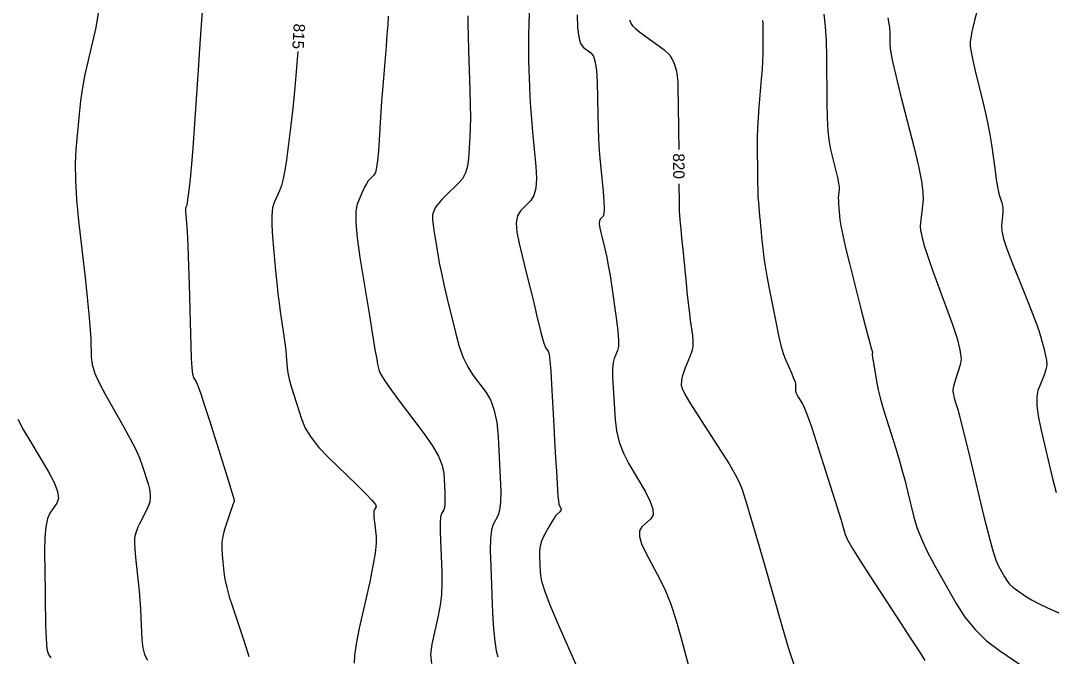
# Model space of a CAD drawing. Extents: x 2082232 to 2083549, y 592624 to 593832.
# Drawn here: x 2083189.3 to 2083252.5, y 593199.5 to 593238.4 of the extents above; entities that cross this region are included whole.
import ezdxf

# ---------------------------------------------------------------- set-up
doc = ezdxf.new("R2010")
doc.units = 0
doc.layers.add('DT_X_Contour_Major', color=7, linetype='Continuous')
doc.layers.add('DT_X_Contour_Minor', color=7, linetype='Continuous')

msp = doc.modelspace()

# ---------------------------------------------------------------- linework, layer by layer
at = {"layer": 'DT_X_Contour_Major'}
for points in [[(2083226.617, 593238.491), (2083226.718, 593238.247), (2083226.802, 593238.13), (2083226.981, 593237.961), (2083227.253, 593237.741), (2083227.619, 593237.468), (2083228.719, 593236.673), (2083229.082, 593236.327), (2083229.345, 593235.883), (2083229.508, 593235.343), (2083229.571, 593234.706), (2083229.606, 593232.879), (2083229.618, 593232.191), (2083229.628, 593231.497), (2083229.635, 593230.798), (2083229.636, 593230.546)], [(2083206.282, 593236.558), (2083206.245, 593236.066), (2083206.103, 593234.359), (2083206.046, 593233.714), (2083205.98, 593233.059), (2083205.905, 593232.395), (2083205.822, 593231.722), (2083205.588, 593229.913), (2083205.496, 593229.286), (2083205.395, 593228.761), (2083205.285, 593228.339), (2083205.167, 593228.02), (2083204.84, 593227.305), (2083204.741, 593226.973), (2083204.691, 593226.513), (2083204.689, 593225.925), (2083204.735, 593225.208), (2083204.923, 593223.126), (2083204.993, 593222.385), (2083205.063, 593221.724), (2083205.133, 593221.143), (2083205.203, 593220.642), (2083205.388, 593219.412), (2083205.451, 593218.973), (2083205.503, 593218.58), (2083205.544, 593218.233), (2083205.572, 593217.931), (2083205.633, 593217.187), (2083205.676, 593216.874), (2083205.757, 593216.492), (2083205.876, 593216.042), (2083206.035, 593215.523), (2083206.509, 593214.049), (2083206.746, 593213.487), (2083207.099, 593212.909), (2083207.57, 593212.312), (2083208.159, 593211.699), (2083209.884, 593210.04), (2083210.445, 593209.488), (2083210.833, 593209.077), (2083211.05, 593208.806), (2083211.094, 593208.676), (2083210.981, 593208.515), (2083210.95, 593208.421), (2083210.939, 593208.261), (2083210.948, 593208.032), (2083210.978, 593207.737), (2083211.086, 593206.86), (2083211.092, 593206.439), (2083211.028, 593205.834), (2083210.894, 593205.045), (2083210.691, 593204.071), (2083210.057, 593201.228), (2083209.864, 593200.28), (2083209.76, 593199.566), (2083209.746, 593199.088)], [(2083229.647, 593228.446), (2083229.648, 593228.204), (2083229.653, 593227.569), (2083229.659, 593227.083), (2083229.667, 593226.743), (2083229.677, 593226.552), (2083229.705, 593226.238), (2083229.724, 593226.037), (2083229.76, 593225.67), (2083229.813, 593225.137), (2083229.882, 593224.439), (2083230.089, 593222.355), (2083230.163, 593221.627), (2083230.23, 593221.008), (2083230.29, 593220.496), (2083230.344, 593220.092), (2083230.478, 593219.159), (2083230.507, 593218.818), (2083230.495, 593218.497), (2083230.442, 593218.195), (2083230.347, 593217.912), (2083230.04, 593217.184), (2083229.939, 593216.93), (2083229.864, 593216.718), (2083229.817, 593216.545), (2083229.797, 593216.413), (2083229.78, 593216.114), (2083229.841, 593215.914), (2083230.036, 593215.536), (2083230.364, 593214.981), (2083230.828, 593214.248), (2083232.241, 593212.058), (2083232.719, 593211.296), (2083233.092, 593210.654), (2083233.359, 593210.131), (2083233.521, 593209.728), (2083233.814, 593208.811), (2083233.962, 593208.328), (2083234.187, 593207.566), (2083234.488, 593206.525), (2083234.866, 593205.205), (2083235.976, 593201.314), (2083236.37, 593199.992), (2083236.717, 593198.947)]]:
    msp.add_lwpolyline(points, dxfattribs=at)
at = {"layer": 'DT_X_Contour_Minor'}
for points in [[(2083220.503, 593239.521), (2083220.456, 593238.397), (2083220.428, 593237.428), (2083220.419, 593236.614), (2083220.43, 593235.955), (2083220.482, 593234.403), (2083220.509, 593233.794), (2083220.55, 593233.13), (2083220.605, 593232.412), (2083220.675, 593231.639), (2083220.879, 593229.505), (2083220.917, 593228.775), (2083220.877, 593228.185), (2083220.759, 593227.736), (2083220.563, 593227.427), (2083219.938, 593226.792), (2083219.756, 593226.488), (2083219.681, 593226.055), (2083219.711, 593225.491), (2083219.846, 593224.798), (2083220.35, 593222.775), (2083220.527, 593222.06), (2083220.683, 593221.432), (2083220.816, 593220.892), (2083220.927, 593220.438), (2083221.193, 593219.344), (2083221.287, 593218.977), (2083221.369, 593218.694), (2083221.44, 593218.497), (2083221.498, 593218.384), (2083221.639, 593218.198), (2083221.691, 593218.018), (2083221.743, 593217.618), (2083221.794, 593216.999), (2083221.844, 593216.159), (2083221.978, 593213.628), (2083222.026, 593212.743), (2083222.067, 593211.987), (2083222.103, 593211.361), (2083222.134, 593210.863), (2083222.206, 593209.709), (2083222.234, 593209.323), (2083222.263, 593209.032), (2083222.294, 593208.835), (2083222.326, 593208.733), (2083222.412, 593208.586), (2083222.432, 593208.531), (2083222.427, 593208.474), (2083222.397, 593208.416), (2083222.342, 593208.358), (2083222.164, 593208.2), (2083222.088, 593208.115), (2083221.991, 593207.978), (2083221.876, 593207.79), (2083221.741, 593207.551), (2083221.354, 593206.844), (2083221.229, 593206.567), (2083221.144, 593206.268), (2083221.099, 593205.946), (2083221.094, 593205.602), (2083221.134, 593204.652), (2083221.211, 593204.195), (2083221.412, 593203.536), (2083221.737, 593202.676), (2083222.186, 593201.613), (2083223.549, 593198.51)], [(2083194.058, 593238.894), (2083193.914, 593238.036), (2083193.409, 593235.932), (2083193.234, 593235.14), (2083193.088, 593234.342), (2083192.971, 593233.538), (2083192.883, 593232.728), (2083192.687, 593230.56), (2083192.643, 593229.677), (2083192.655, 593228.655), (2083192.724, 593227.493), (2083192.851, 593226.192), (2083193.264, 593222.538), (2083193.401, 593221.286), (2083193.502, 593220.272), (2083193.567, 593219.496), (2083193.595, 593218.958), (2083193.622, 593217.84), (2083193.685, 593217.38), (2083193.851, 593216.84), (2083194.121, 593216.22), (2083194.494, 593215.518), (2083195.629, 593213.541), (2083196.018, 593212.839), (2083196.335, 593212.216), (2083196.58, 593211.671), (2083196.752, 593211.205), (2083197.113, 593210.068), (2083197.214, 593209.66), (2083197.245, 593209.286), (2083197.207, 593208.949), (2083197.099, 593208.646), (2083196.718, 593207.887), (2083196.589, 593207.626), (2083196.488, 593207.413), (2083196.415, 593207.248), (2083196.371, 593207.13), (2083196.29, 593206.879), (2083196.271, 593206.726), (2083196.273, 593206.457), (2083196.298, 593206.07), (2083196.345, 593205.566), (2083196.5, 593204.065), (2083196.554, 593203.508), (2083196.6, 593202.961), (2083196.637, 593202.427), (2083196.667, 593201.903), (2083196.733, 593200.521), (2083196.787, 593200.037), (2083196.898, 593199.62), (2083197.067, 593199.271)], [(2083200.413, 593239.001), (2083200.341, 593237.916), (2083200.26, 593236.727), (2083200.173, 593235.433), (2083199.929, 593231.842), (2083199.844, 593230.626), (2083199.772, 593229.672), (2083199.714, 593228.981), (2083199.668, 593228.551), (2083199.565, 593227.754), (2083199.53, 593227.489), (2083199.5, 593227.289), (2083199.475, 593227.156), (2083199.457, 593227.089), (2083199.415, 593226.998), (2083199.404, 593226.944), (2083199.401, 593226.85), (2083199.406, 593226.717), (2083199.419, 593226.543), (2083199.466, 593226.027), (2083199.483, 593225.797), (2083199.501, 593225.497), (2083199.52, 593225.125), (2083199.538, 593224.681), (2083199.589, 593223.403), (2083199.608, 593222.878), (2083199.628, 593222.262), (2083199.648, 593221.554), (2083199.669, 593220.754), (2083199.724, 593218.501), (2083199.75, 593217.747), (2083199.788, 593217.176), (2083199.837, 593216.788), (2083199.897, 593216.582), (2083200.072, 593216.277), (2083200.172, 593216.045), (2083200.338, 593215.581), (2083200.57, 593214.884), (2083200.87, 593213.954), (2083201.758, 593211.163), (2083202.047, 593210.243), (2083202.248, 593209.575), (2083202.362, 593209.159), (2083202.387, 593208.996), (2083202.337, 593208.897), (2083202.307, 593208.821), (2083202.254, 593208.669), (2083202.177, 593208.44), (2083202.078, 593208.134), (2083201.781, 593207.216), (2083201.689, 593206.865), (2083201.635, 593206.501), (2083201.619, 593206.124), (2083201.641, 593205.733), (2083201.75, 593204.674), (2083201.815, 593204.241), (2083201.927, 593203.734), (2083202.087, 593203.154), (2083202.295, 593202.501), (2083202.912, 593200.663), (2083203.121, 593200.027), (2083203.287, 593199.499)], [(2083211.83, 593238.73), (2083211.796, 593238.186), (2083211.751, 593237.567), (2083211.696, 593236.875), (2083211.535, 593234.929), (2083211.477, 593234.21), (2083211.424, 593233.512), (2083211.376, 593232.835), (2083211.333, 593232.18), (2083211.226, 593230.459), (2083211.178, 593229.883), (2083211.118, 593229.445), (2083211.043, 593229.146), (2083210.955, 593228.985), (2083210.702, 593228.742), (2083210.603, 593228.625), (2083210.496, 593228.459), (2083210.381, 593228.242), (2083210.258, 593227.975), (2083209.92, 593227.197), (2083209.836, 593226.775), (2083209.837, 593226.092), (2083209.925, 593225.149), (2083210.098, 593223.945), (2083210.674, 593220.386), (2083210.867, 593219.199), (2083211.016, 593218.308), (2083211.121, 593217.712), (2083211.18, 593217.411), (2083211.28, 593217.002), (2083211.384, 593216.773), (2083211.623, 593216.391), (2083211.996, 593215.856), (2083212.502, 593215.169), (2083214.033, 593213.134), (2083214.538, 593212.411), (2083214.905, 593211.769), (2083215.135, 593211.208), (2083215.227, 593210.728), (2083215.289, 593209.555), (2083215.303, 593209.158), (2083215.297, 593208.846), (2083215.272, 593208.619), (2083215.227, 593208.477), (2083215.082, 593208.211), (2083215.038, 593208.035), (2083215.015, 593207.707), (2083215.013, 593207.226), (2083215.032, 593206.592), (2083215.111, 593204.698), (2083215.119, 593203.996), (2083215.084, 593203.309), (2083215.005, 593202.639), (2083214.882, 593201.984), (2083214.497, 593200.258), (2083214.421, 593199.64), (2083214.48, 593199.078)], [(2083216.704, 593238.738), (2083216.707, 593238.198), (2083216.722, 593237.5), (2083216.747, 593236.646), (2083216.832, 593234.158), (2083216.856, 593233.28), (2083216.864, 593232.512), (2083216.857, 593231.854), (2083216.834, 593231.307), (2083216.752, 593229.993), (2083216.689, 593229.528), (2083216.564, 593229.118), (2083216.375, 593228.763), (2083216.124, 593228.463), (2083215.369, 593227.737), (2083215.116, 593227.485), (2083214.921, 593227.274), (2083214.785, 593227.104), (2083214.708, 593226.975), (2083214.582, 593226.684), (2083214.551, 593226.527), (2083214.551, 593226.272), (2083214.584, 593225.921), (2083214.649, 593225.471), (2083214.863, 593224.144), (2083214.959, 593223.605), (2083215.085, 593222.982), (2083215.242, 593222.276), (2083215.429, 593221.487), (2083215.969, 593219.272), (2083216.185, 593218.493), (2083216.429, 593217.817), (2083216.701, 593217.245), (2083217, 593216.777), (2083217.836, 593215.666), (2083218.116, 593215.184), (2083218.33, 593214.572), (2083218.479, 593213.829), (2083218.562, 593212.957), (2083218.694, 593210.456), (2083218.723, 593209.609), (2083218.71, 593208.943), (2083218.656, 593208.458), (2083218.561, 593208.155), (2083218.251, 593207.588), (2083218.155, 593207.268), (2083218.099, 593206.733), (2083218.083, 593205.983), (2083218.108, 593205.018), (2083218.228, 593202.159), (2083218.281, 593201.187), (2083218.353, 593200.419), (2083218.442, 593199.853), (2083218.548, 593199.489)], [(2083223.407, 593238.794), (2083223.436, 593238.027), (2083223.507, 593237.442), (2083223.62, 593237.041), (2083223.775, 593236.822), (2083224.245, 593236.482), (2083224.402, 593236.276), (2083224.517, 593235.911), (2083224.593, 593235.388), (2083224.627, 593234.706), (2083224.667, 593232.678), (2083224.688, 593231.927), (2083224.721, 593231.196), (2083224.768, 593230.485), (2083224.826, 593229.793), (2083225, 593227.974), (2083225.049, 593227.368), (2083225.065, 593226.916), (2083225.048, 593226.618), (2083224.997, 593226.473), (2083224.819, 593226.292), (2083224.772, 593226.185), (2083224.765, 593226.001), (2083224.799, 593225.738), (2083224.873, 593225.398), (2083225.125, 593224.388), (2083225.221, 593223.962), (2083225.32, 593223.443), (2083225.423, 593222.829), (2083225.529, 593222.121), (2083225.817, 593220.108), (2083225.902, 593219.424), (2083225.941, 593218.884), (2083225.934, 593218.488), (2083225.88, 593218.235), (2083225.677, 593217.752), (2083225.615, 593217.503), (2083225.585, 593217.119), (2083225.585, 593216.601), (2083225.615, 593215.947), (2083225.736, 593214.024), (2083225.823, 593213.313), (2083225.993, 593212.621), (2083226.246, 593211.949), (2083226.582, 593211.296), (2083227.589, 593209.581), (2083227.893, 593208.995), (2083228.052, 593208.524), (2083228.064, 593208.169), (2083227.931, 593207.928), (2083227.38, 593207.44), (2083227.241, 593207.203), (2083227.235, 593206.858), (2083227.363, 593206.404), (2083227.625, 593205.842), (2083228.502, 593204.198), (2083228.828, 593203.517), (2083229.148, 593202.704), (2083229.463, 593201.761), (2083229.772, 593200.688), (2083230.589, 593197.65)], [(2083238.527, 593238.841), (2083238.617, 593238.079), (2083238.673, 593237.206), (2083238.695, 593236.223), (2083238.71, 593233.455), (2083238.729, 593232.489), (2083238.776, 593231.669), (2083238.851, 593230.994), (2083238.953, 593230.465), (2083239.263, 593229.247), (2083239.363, 593228.832), (2083239.43, 593228.499), (2083239.465, 593228.249), (2083239.467, 593228.082), (2083239.429, 593227.747), (2083239.419, 593227.603), (2083239.42, 593227.424), (2083239.43, 593227.208), (2083239.449, 593226.957), (2083239.514, 593226.24), (2083239.569, 593225.871), (2083239.686, 593225.302), (2083239.864, 593224.532), (2083240.105, 593223.563), (2083240.829, 593220.711), (2083241.069, 593219.767), (2083241.248, 593219.074), (2083241.364, 593218.633), (2083241.419, 593218.443), (2083241.482, 593218.27), (2083241.502, 593218.211), (2083241.515, 593218.163), (2083241.519, 593218.125), (2083241.516, 593218.098), (2083241.497, 593218.041), (2083241.499, 593217.976), (2083241.518, 593217.822), (2083241.555, 593217.58), (2083241.611, 593217.25), (2083241.781, 593216.25), (2083241.865, 593215.835), (2083241.987, 593215.338), (2083242.149, 593214.76), (2083242.349, 593214.1), (2083242.934, 593212.232), (2083243.144, 593211.545), (2083243.336, 593210.883), (2083243.508, 593210.246), (2083243.662, 593209.635), (2083244.046, 593208.039), (2083244.234, 593207.406), (2083244.509, 593206.704), (2083244.872, 593205.932), (2083245.322, 593205.09), (2083246.639, 593202.753), (2083247.176, 593201.915), (2083247.799, 593201.154), (2083248.509, 593200.47), (2083249.305, 593199.862), (2083251.541, 593198.345)], [(2083242.447, 593238.616), (2083242.548, 593238.03), (2083242.582, 593237.661), (2083242.586, 593236.964), (2083242.626, 593236.581), (2083242.745, 593235.952), (2083242.943, 593235.079), (2083243.219, 593233.962), (2083244.06, 593230.655), (2083244.331, 593229.527), (2083244.513, 593228.624), (2083244.607, 593227.945), (2083244.613, 593227.492), (2083244.51, 593226.581), (2083244.477, 593226.276), (2083244.455, 593226.043), (2083244.443, 593225.883), (2083244.442, 593225.795), (2083244.455, 593225.657), (2083244.465, 593225.586), (2083244.488, 593225.477), (2083244.522, 593225.329), (2083244.568, 593225.143), (2083244.707, 593224.595), (2083244.796, 593224.299), (2083244.957, 593223.821), (2083245.191, 593223.161), (2083245.498, 593222.32), (2083246.414, 593219.835), (2083246.701, 593218.981), (2083246.877, 593218.283), (2083246.942, 593217.741), (2083246.895, 593217.356), (2083246.62, 593216.535), (2083246.532, 593216.255), (2083246.473, 593216.032), (2083246.443, 593215.864), (2083246.443, 593215.752), (2083246.481, 593215.529), (2083246.499, 593215.437), (2083246.527, 593215.326), (2083246.563, 593215.197), (2083246.607, 593215.05), (2083246.738, 593214.633), (2083246.821, 593214.332), (2083246.97, 593213.739), (2083247.188, 593212.856), (2083247.472, 593211.681), (2083248.32, 593208.161), (2083248.615, 593206.976), (2083248.866, 593206.059), (2083249.071, 593205.412), (2083249.231, 593205.033), (2083249.597, 593204.383), (2083249.747, 593204.15), (2083249.92, 593203.938), (2083250.117, 593203.748), (2083250.339, 593203.579), (2083250.961, 593203.157), (2083251.259, 593202.977), (2083251.688, 593202.753), (2083252.246, 593202.485), (2083252.933, 593202.174)], [(2083247.945, 593239.144), (2083247.758, 593238.445), (2083247.636, 593237.951), (2083247.577, 593237.66), (2083247.506, 593237.156), (2083247.505, 593236.902), (2083247.555, 593236.518), (2083247.656, 593236.005), (2083247.808, 593235.362), (2083248.281, 593233.475), (2083248.447, 593232.781), (2083248.589, 593232.112), (2083248.708, 593231.47), (2083248.803, 593230.854), (2083249.025, 593229.245), (2083249.104, 593228.698), (2083249.176, 593228.261), (2083249.24, 593227.935), (2083249.296, 593227.719), (2083249.436, 593227.292), (2083249.479, 593227.123), (2083249.501, 593226.934), (2083249.505, 593226.726), (2083249.488, 593226.5), (2083249.418, 593225.87), (2083249.438, 593225.556), (2083249.551, 593225.087), (2083249.756, 593224.463), (2083250.054, 593223.683), (2083250.972, 593221.396), (2083251.283, 593220.611), (2083251.526, 593219.97), (2083251.702, 593219.474), (2083251.81, 593219.123), (2083252.008, 593218.379), (2083252.075, 593218.122), (2083252.124, 593217.911), (2083252.156, 593217.745), (2083252.171, 593217.625), (2083252.19, 593217.363), (2083252.182, 593217.241), (2083252.142, 593217.07), (2083252.07, 593216.85), (2083251.968, 593216.582), (2083251.652, 593215.8), (2083251.579, 593215.417), (2083251.594, 593214.854), (2083251.698, 593214.11), (2083251.891, 593213.187), (2083252.524, 593210.484), (2083252.767, 593209.554)], [(2083234.772, 593238.448), (2083234.782, 593238.278), (2083234.789, 593238.039), (2083234.793, 593237.731), (2083234.798, 593236.818), (2083234.793, 593236.438), (2083234.774, 593235.984), (2083234.741, 593235.455), (2083234.694, 593234.852), (2083234.551, 593233.145), (2083234.504, 593232.511), (2083234.472, 593231.891), (2083234.453, 593231.283), (2083234.449, 593230.688), (2083234.456, 593229.12), (2083234.462, 593228.566), (2083234.475, 593228.081), (2083234.494, 593227.664), (2083234.519, 593227.316), (2083234.596, 593226.479), (2083234.625, 593226.163), (2083234.655, 593225.843), (2083234.686, 593225.518), (2083234.718, 593225.19), (2083234.806, 593224.308), (2083234.854, 593223.919), (2083234.933, 593223.411), (2083235.043, 593222.786), (2083235.183, 593222.044), (2083235.599, 593219.906), (2083235.752, 593219.167), (2083235.901, 593218.551), (2083236.044, 593218.059), (2083236.182, 593217.69), (2083236.542, 593216.873), (2083236.66, 593216.594), (2083236.743, 593216.368), (2083236.79, 593216.197), (2083236.803, 593216.08), (2083236.789, 593215.84), (2083236.796, 593215.743), (2083236.829, 593215.631), (2083236.887, 593215.505), (2083236.97, 593215.364), (2083237.225, 593214.969), (2083237.349, 593214.713), (2083237.529, 593214.243), (2083237.766, 593213.559), (2083238.059, 593212.66), (2083238.916, 593209.978), (2083239.205, 593209.071), (2083239.428, 593208.362), (2083239.587, 593207.852), (2083239.68, 593207.54), (2083239.842, 593206.972), (2083239.984, 593206.65), (2083240.288, 593206.111), (2083240.753, 593205.356), (2083241.381, 593204.383), (2083243.271, 593201.499), (2083243.904, 593200.529), (2083244.386, 593199.784), (2083244.717, 593199.263)], [(2083189.115, 593214.033), (2083189.456, 593213.414), (2083189.856, 593212.729), (2083190.998, 593210.813), (2083191.352, 593210.155), (2083191.558, 593209.617), (2083191.615, 593209.2), (2083191.523, 593208.903), (2083191.081, 593208.272), (2083190.937, 593207.948), (2083190.837, 593207.451), (2083190.78, 593206.78), (2083190.768, 593205.935), (2083190.792, 593203.45), (2083190.802, 593202.598), (2083190.813, 593201.907), (2083190.825, 593201.377), (2083190.839, 593201.007), (2083190.876, 593200.234), (2083190.903, 593199.966), (2083190.957, 593199.741), (2083191.038, 593199.559), (2083191.145, 593199.421)]]:
    msp.add_lwpolyline(points, dxfattribs=at)

# ---------------------------------------------------------------- texts
at = {"layer": 'DT_X_Contour_Major'}
for s, rotation, p in [('815', 266.70116, (2083206.037, 593238.283)), ('820', 270.29723, (2083229.288, 593230.315))]:
    msp.add_text(s, height=0.7, rotation=rotation, dxfattribs=at).set_placement(p)

doc.saveas('drawing.dxf')
